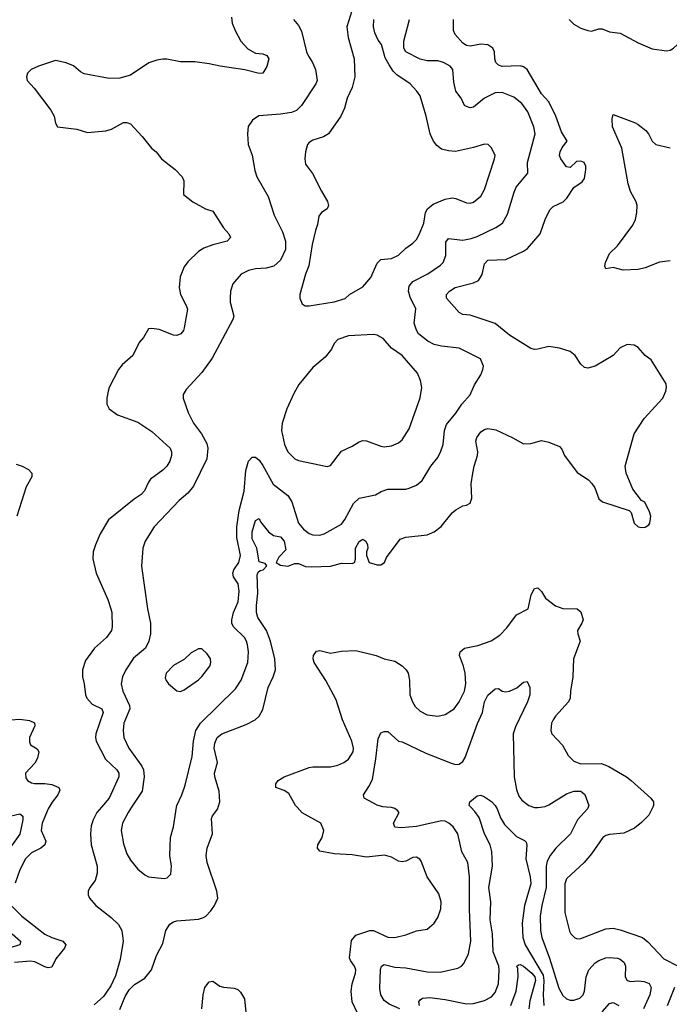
# Model space of a CAD drawing. Header units: inches. Extents: x 2001573 to 2220545, y 644482 to 846830.
# Tile 390 of 656: x 2073930 to 2077565, y 768896 to 774410. Entities that reach past the tile are written whole.
import ezdxf

# ---------------------------------------------------------------- set-up
doc = ezdxf.new("R2010")
doc.units = ezdxf.units.IN
doc.header["$MEASUREMENT"] = 0
doc.layers.add('C0776', color=7, linetype='Continuous')
doc.layers.add('C0777', color=7, linetype='Continuous')

msp = doc.modelspace()

# ---------------------------------------------------------------- linework, layer by layer
at = {"layer": 'C0776', "color": 5}
for points, elevation in [([(2074095.2, 770000), (2074089.6, 769990), (2074055.3, 769910), (2074050.8, 769870), (2074076.1, 769810), (2074071.1, 769790), (2074048.8, 769771.2), (2073995.8, 769744.2), (2073963, 769710), (2073931.5, 769650), (2073905, 769575)], 380), ([(2074387.2, 770000), (2074361.4, 769970), (2074340.9, 769930), (2074330, 769895.1), (2074326, 769850), (2074329.5, 769790), (2074362.7, 769670), (2074363.6, 769630), (2074351.6, 769590), (2074322, 769550), (2074313.7, 769530), (2074313.4, 769510), (2074321.1, 769490), (2074356, 769450), (2074442.5, 769382.5), (2074483, 769343), (2074502.3, 769310), (2074508.6, 769250), (2074492.3, 769147.7), (2074465.1, 769054.9), (2074439.6, 769000.4), (2074399.7, 768940.3), (2074346.7, 768893.3)], 420), ([(2074490, 768866.8), (2074519.4, 768940.6), (2074543.1, 768976.9), (2074572.1, 769007.9), (2074630, 769043.1), (2074668.3, 769090), (2074695.1, 769170), (2074730, 769237.3), (2074746.8, 769310), (2074770, 769345.2), (2074790, 769358), (2074810, 769363.8), (2074930, 769372.3), (2074957.7, 769382.3), (2074971.3, 769390), (2074999.8, 769420.2), (2075020.5, 769450), (2075038.9, 769490), (2075033.7, 769530), (2074979.8, 769690), (2074972.8, 769730), (2074978.7, 769770), (2075008.8, 769850), (2075003.9, 769936.1), (2075008.6, 769951.4), (2075037.8, 769990), (2075040.6, 770000)], 420), ([(2074555.9, 770000), (2074536.1, 769970), (2074505.2, 769910), (2074498, 769870), (2074510, 769794.8), (2074530, 769738), (2074550, 769703), (2074590, 769653.4), (2074630, 769620.7), (2074650, 769610.6), (2074738.6, 769601.4), (2074755.1, 769604.9), (2074775.9, 769624.1), (2074779.6, 769670), (2074769.7, 769729.7), (2074774.5, 769830), (2074789.8, 769890.2), (2074808.1, 770000)], 440), ([(2075822.5, 768842.5), (2075789.8, 768910), (2075784.5, 768970), (2075790.8, 769010), (2075809.8, 769070), (2075810.8, 769090), (2075804, 769110), (2075781.4, 769141.4), (2075776.2, 769156.2), (2075786.6, 769253.4), (2075810, 769282.6), (2075890, 769309.2), (2075910, 769309.2), (2075990, 769272.7), (2076029.7, 769270.3), (2076090, 769285.7), (2076150, 769308.4), (2076210, 769317.1), (2076250, 769350.4), (2076270, 769382), (2076286.9, 769430), (2076288, 769470), (2076274.9, 769514.9), (2076209.8, 769609.8), (2076177.1, 769697.1), (2076169.6, 769709.6), (2076150, 769719.5), (2076130, 769717.6), (2076090, 769698), (2076070, 769694.3), (2076050, 769697.4), (2076010, 769720.4), (2075971.4, 769731.4), (2075870, 769720.8), (2075790, 769734), (2075690, 769739.5), (2075610, 769754), (2075595.6, 769770), (2075598.9, 769790), (2075621.6, 769830), (2075632.3, 769870), (2075615.1, 769910), (2075510, 769968.3), (2075481.7, 770000)], 380), ([(2076056.8, 768870), (2075997.8, 768897.8), (2075970, 768918.4), (2075950.6, 768950), (2075945.4, 768985.4), (2075948.5, 769091.5), (2075955.1, 769110), (2075970, 769119.1), (2076030, 769104.1), (2076090, 769100.2), (2076210, 769078.2), (2076283.6, 769076.4), (2076381.8, 769098.2), (2076401.6, 769110), (2076415.3, 769124.7), (2076441.1, 769178.9), (2076454.5, 769250), (2076447.5, 769427.5), (2076446.5, 769610), (2076437.2, 769690), (2076404.5, 769750), (2076381.5, 769850), (2076356.2, 769890), (2076331.3, 769911.3), (2076310, 769921), (2076290, 769923.9), (2076150, 769892.1), (2076065.2, 769885.2), (2076028.5, 769888.5), (2076022.4, 769910), (2076053, 769970), (2076043.1, 769983.1), (2076030, 769992.4), (2076010, 769997.7), (2075982.9, 770000)], 360), ([(2076167.4, 768890), (2076164.2, 768910), (2076170, 768920.4), (2076183.7, 768930), (2076225.6, 768934.4), (2076310, 768923.6), (2076430, 768899.5), (2076470, 768901.5), (2076530, 768917.8), (2076570, 768937.6), (2076590, 768961.7), (2076608.5, 769010), (2076613.6, 769090), (2076610.4, 769110), (2076578.8, 769190), (2076575.3, 769290), (2076562.4, 769370), (2076566.1, 769470), (2076555.6, 769550), (2076575.8, 769670), (2076571.7, 769751.7), (2076562.7, 769790), (2076530.8, 769850), (2076501.8, 769941.8), (2076476.8, 769976.8), (2076454.7, 770000)], 340), ([(2076597.1, 770000), (2076602.7, 769990), (2076619.6, 769939.6), (2076643.7, 769903.7), (2076710, 769836.5), (2076754.4, 769814.4), (2076764.2, 769804.2), (2076767.4, 769787.4), (2076762.1, 769710), (2076786.4, 769610), (2076790.1, 769570), (2076754.1, 769450), (2076742.3, 769350), (2076745.9, 769270), (2076759, 769230), (2076858.6, 769058.6), (2076863.6, 769030), (2076859.3, 768950), (2076862.4, 768890)], 340), ([(2076805.2, 770000), (2076810, 769998.2), (2076830, 769997.5), (2076845, 770000)], 360), ([(2077110.7, 770000), (2077106.5, 769990), (2077051.1, 769930), (2077011.9, 769850), (2076930, 769769.8), (2076898.4, 769730), (2076882.4, 769697.6), (2076875.9, 769670), (2076875.8, 769550), (2076851.1, 769450), (2076841.7, 769390), (2076844.6, 769310), (2076851.9, 769270), (2076894.3, 769154.3), (2076946.4, 768986.4), (2076970, 768945.5), (2076990, 768927.2), (2077010, 768919.3), (2077030, 768918.9), (2077064.7, 768930), (2077082.2, 768950), (2077089.8, 768970), (2077098.9, 769050), (2077114.8, 769090), (2077150, 769129.2), (2077170, 769141.8), (2077210, 769157.3), (2077230, 769159), (2077274.5, 769154.5), (2077290, 769148.7), (2077311.8, 769130), (2077320.3, 769110), (2077317.7, 769050), (2077328.7, 769028.7), (2077350, 769023.6), (2077390, 769028.2), (2077424.7, 769024.7), (2077452.7, 769012.7), (2077463.2, 768990), (2077456, 768950), (2077419.9, 768870)], 360), ([(2077472.1, 770000), (2077450, 769955.1), (2077410, 769914), (2077370, 769883.1), (2077310, 769854.8), (2077230, 769847.3), (2077210, 769841.7), (2077192.4, 769830), (2077130, 769738), (2077089.4, 769690.6), (2076990, 769598), (2076979.7, 769570), (2076981.3, 769410), (2077006, 769306), (2077014.9, 769290), (2077034.8, 769270), (2077050, 769263.7), (2077070, 769264.6), (2077210, 769319), (2077250, 769322.4), (2077290, 769314), (2077414.2, 769270), (2077445.8, 769245.8), (2077533.6, 769150), (2077615.2, 769110)], 380), ([(2073850, 769944.3), (2073930, 769962.4), (2073947.2, 769950), (2073946.7, 769930), (2073930.6, 769849.4), (2073874.1, 769770)], 360), ([(2073882, 769450), (2073942, 769390), (2074070, 769289.5), (2074110, 769269.6), (2074172, 769250), (2074187.2, 769230), (2074180.9, 769210), (2074131.8, 769150), (2074110, 769103.8), (2074090, 769100.2), (2074070, 769105.9), (2074013.6, 769133.6), (2073990, 769138.4), (2073900.5, 769130)], 380), ([(2073887.1, 769290), (2073934.6, 769250), (2073934.3, 769245.7), (2073930.4, 769230), (2073868.7, 769210)], 360), ([(2076678.4, 768890), (2076707.2, 768970), (2076719.4, 769050), (2076717, 769097), (2076712, 769110), (2076721.8, 769118.2), (2076730, 769118.5), (2076750, 769109.2), (2076795.8, 769070), (2076812.4, 769050), (2076816.1, 769030), (2076784, 768916), (2076778.1, 768870)], 320), ([(2074949.9, 768870), (2074957.4, 768950), (2074966.5, 768990), (2074990, 769022), (2075010, 769025.3), (2075050, 768998.6), (2075070, 768992), (2075130, 768986.2), (2075150, 768978.5), (2075164.7, 768964.7), (2075187.1, 768927.1), (2075195.9, 768850)], 380), ([(2077593.3, 768990), (2077552.5, 768887.5)], 380), ([(2077190, 768854.1), (2077230, 768901), (2077250, 768905.9), (2077282.2, 768890)], 340)]:
    msp.add_lwpolyline(points, dxfattribs=dict(at, elevation=elevation))
at = {"layer": 'C0777', "color": 5}
for points, elevation in [([(2075798.4, 774490), (2075760.7, 774370), (2075767.7, 774310), (2075802, 774190), (2075804.4, 774090), (2075790.9, 774029.1), (2075762.3, 773970), (2075746.6, 773913.4), (2075726.7, 773870), (2075657.1, 773770), (2075630, 773752.8), (2075570, 773735.1), (2075550, 773722), (2075541.3, 773710), (2075528.8, 773670), (2075525.7, 773630), (2075530, 773601), (2075568.9, 773548.9), (2075618, 773450), (2075652.5, 773392.5), (2075658.7, 773370), (2075650.3, 773349.7), (2075618.4, 773330), (2075604.7, 773310), (2075597.1, 773262.9), (2075585.2, 773230), (2075567.2, 773150), (2075548.6, 773031.4), (2075530, 772985.2), (2075498, 772870), (2075498, 772850), (2075510, 772818), (2075528.2, 772808.2), (2075550, 772806.7), (2075690, 772830.2), (2075751, 772849), (2075775.1, 772870), (2075850, 772912.9), (2075894.4, 772965.6), (2075930, 773046), (2075950, 773066), (2076010, 773072.4), (2076049.8, 773090.2), (2076090, 773130.4), (2076130, 773157.6), (2076150, 773179.5), (2076167.4, 773210), (2076191.6, 773270), (2076201.6, 773330), (2076212.8, 773350), (2076242.8, 773377.2), (2076310, 773404.9), (2076350, 773411.6), (2076370, 773408.9), (2076430, 773384.9), (2076450, 773382.7), (2076470, 773387.9), (2076510, 773421.1), (2076530, 773458), (2076587.7, 773630), (2076589.8, 773650), (2076570, 773692.7), (2076551.1, 773711.1), (2076530, 773712.8), (2076470, 773694), (2076367.9, 773672.1), (2076330, 773675.1), (2076290, 773685.3), (2076264.9, 773704.9), (2076245.3, 773730), (2076227.7, 773770), (2076204.5, 773870), (2076170, 773983.7), (2076153, 774010), (2076115.8, 774050), (2076041, 774101), (2076020.5, 774120.5), (2075996.6, 774156.6), (2075975.2, 774195.2), (2075953.7, 774270), (2075935.3, 774295.3), (2075916.4, 774336.4), (2075909.7, 774370), (2075910.8, 774410.8)], 460), ([(2075115.3, 774424.7), (2075119.6, 774390), (2075134.7, 774350), (2075166.5, 774290), (2075207.1, 774247.1), (2075250, 774221.7), (2075290, 774217.7), (2075312.4, 774210), (2075323.6, 774190), (2075313.4, 774146.6), (2075290.2, 774109.8), (2075270, 774108.4), (2075189.8, 774129.8), (2075051.1, 774148.9), (2074990, 774162.4), (2074910, 774173.1), (2074830, 774173.5), (2074752.3, 774187.7), (2074730, 774187.8), (2074697.3, 774182.7), (2074652.4, 774167.6), (2074550, 774098.4), (2074490, 774082.4), (2074430, 774079.6), (2074290, 774106.6), (2074270, 774117.2), (2074230, 774151.6), (2074190, 774167.6), (2074130, 774182), (2074034.8, 774150), (2073994, 774130), (2073973.4, 774110), (2073968, 774090), (2073970.7, 774070), (2074010, 774026.8), (2074103.4, 773903.4), (2074122, 773870), (2074130.7, 773830.7), (2074142, 773810), (2074250, 773797.3), (2074310, 773777.3), (2074412.7, 773787.3), (2074442.9, 773797.1), (2074510, 773833.4), (2074530, 773833.4), (2074550, 773826.8), (2074616.1, 773756.1), (2074667.7, 773690), (2074693.4, 773670), (2074724, 773630), (2074800.7, 773570), (2074838.8, 773530), (2074847.7, 773507.7), (2074846, 773430), (2074898.8, 773390), (2074970, 773350.4), (2075010, 773338.4), (2075070, 773244.4), (2075100.4, 773210), (2075110.4, 773190), (2075091.2, 773168.8), (2075010, 773149.7), (2074960.7, 773130), (2074930, 773111.5), (2074870, 773054), (2074850, 773026), (2074827, 772970), (2074822.7, 772910), (2074828.9, 772870), (2074862, 772810), (2074868.9, 772788.9), (2074850, 772684), (2074846, 772670), (2074832, 772650), (2074810, 772641.7), (2074790, 772644), (2074710, 772675.6), (2074670, 772681.2), (2074650, 772678), (2074622.8, 772630), (2074598, 772602), (2074563.8, 772530), (2074503.9, 772476.1), (2074482, 772450), (2074430.4, 772350), (2074424.4, 772330), (2074417.1, 772290), (2074417.1, 772257.1), (2074430.7, 772230), (2074476.5, 772196.5), (2074590, 772155.6), (2074670, 772103.8), (2074771.6, 772010), (2074779.6, 771990), (2074779, 771970), (2074770, 771938), (2074752.9, 771910), (2074730, 771887.4), (2074662.5, 771837.5), (2074650, 771820.5), (2074628.1, 771771.9), (2074610, 771751), (2074570, 771725), (2074427.7, 771610), (2074380.8, 771530), (2074353.4, 771470), (2074341.5, 771430), (2074339.1, 771390), (2074357.6, 771310), (2074422.7, 771162.7), (2074439.7, 771110), (2074444.7, 771090), (2074447.5, 771010), (2074442.9, 770990), (2074416.2, 770950), (2074348.7, 770890), (2074298.4, 770821.6), (2074281.1, 770770), (2074281.7, 770730), (2074291.4, 770690), (2074297.3, 770630), (2074305.5, 770610), (2074336.2, 770576.2), (2074390.1, 770550.1), (2074397.7, 770530), (2074356.6, 770410), (2074354.2, 770390), (2074358.2, 770370), (2074410, 770269.2), (2074474.1, 770210), (2074484.1, 770190), (2074485.1, 770170), (2074430.1, 770049.9), (2074387.2, 770000)], 420), ([(2075462, 774410), (2075490, 774376.5), (2075506.3, 774346.3), (2075534.6, 774230), (2075545.2, 774205.2), (2075569.1, 774170), (2075584.7, 774130), (2075594, 774070), (2075587.2, 774050), (2075506.3, 773930), (2075478.9, 773901.1), (2075450.7, 773890), (2075390, 773880.5), (2075268.8, 773871.2), (2075233.3, 773846.7), (2075208.8, 773811.2), (2075203.8, 773770), (2075208.5, 773710), (2075230.2, 773650.2), (2075245.3, 773565.3), (2075257.7, 773530), (2075320.4, 773420.4), (2075354.4, 773314.4), (2075401.2, 773221.2), (2075417.7, 773170), (2075417.1, 773122.9), (2075390, 773063), (2075352.2, 773030), (2075310, 773017.7), (2075250, 773015), (2075210, 773005.8), (2075170, 772984), (2075122.6, 772930), (2075110.2, 772890), (2075106.7, 772850), (2075107.4, 772827.4), (2075128.9, 772750), (2075122.6, 772730), (2075006, 772514), (2074950, 772434.5), (2074860.7, 772339.3), (2074844.9, 772310), (2074844.9, 772290), (2074872.2, 772210), (2074903.1, 772150), (2074946.5, 772090), (2074976.2, 772036.2), (2074982.2, 772010), (2074977.6, 771950), (2074902.4, 771797.6), (2074870, 771759.1), (2074822, 771718), (2074681.7, 771570), (2074632.4, 771490), (2074619.7, 771450), (2074611.4, 771350), (2074644.5, 771110), (2074662.5, 771030), (2074661.8, 770970), (2074652.9, 770930), (2074633.4, 770890), (2074566.3, 770833.7), (2074523.5, 770770), (2074504.5, 770730), (2074498.2, 770690), (2074506.2, 770650), (2074544.4, 770570), (2074546, 770550), (2074512.4, 770470), (2074508.6, 770430), (2074512.7, 770390), (2074539.7, 770330), (2074614.2, 770230), (2074622.8, 770210), (2074626.2, 770170), (2074615.2, 770090), (2074555.9, 770000)], 440), ([(2074808.1, 770000), (2074809.8, 770010), (2074838, 770070), (2074856.2, 770123.8), (2074895.9, 770284.1), (2074902.8, 770370), (2074915.7, 770430), (2074941.8, 770470), (2075137.7, 770662.3), (2075168.6, 770711.4), (2075206.5, 770810), (2075210.7, 770870), (2075205.5, 770910), (2075198.2, 770930), (2075187, 770950), (2075126, 771010), (2075117.4, 771030), (2075116.1, 771050), (2075126, 771090), (2075151.6, 771150), (2075158.1, 771210), (2075151.6, 771250), (2075126, 771290), (2075123, 771310), (2075128.5, 771330), (2075155.2, 771370), (2075165.6, 771410), (2075144.2, 771510), (2075144.2, 771570), (2075157.9, 771662.1), (2075186.5, 771770), (2075195.6, 771884.4), (2075210, 771938), (2075230, 771960.4), (2075250, 771960.4), (2075270, 771942.4), (2075290, 771913.7), (2075348.8, 771808.8), (2075430, 771744.6), (2075452.7, 771710), (2075489.3, 771590), (2075517.6, 771557.6), (2075550, 771533.1), (2075570, 771525.2), (2075610, 771523.1), (2075633.2, 771530), (2075730, 771585.2), (2075750, 771610.3), (2075798.6, 771701.4), (2075830, 771730.2), (2075921.2, 771750), (2075952.1, 771767.9), (2075990, 771781.7), (2076090, 771781.7), (2076110, 771785.7), (2076150, 771803.1), (2076183, 771830), (2076229.7, 771910), (2076270, 771958), (2076287.3, 771992.7), (2076299, 772030), (2076307, 772110), (2076317.4, 772142.6), (2076370, 772206), (2076403.8, 772256.2), (2076451.5, 772308.5), (2076474.3, 772365.7), (2076510, 772421), (2076522, 772450), (2076524.5, 772470), (2076509, 772510), (2076389.3, 772570), (2076290, 772580.7), (2076250, 772590.5), (2076213.1, 772610), (2076162, 772650), (2076149.6, 772670.4), (2076136.9, 772710), (2076146.6, 772790), (2076115.8, 772855.8), (2076105.2, 772890), (2076110, 772918.3), (2076130, 772944.2), (2076213.8, 772986.2), (2076285.6, 773034.4), (2076299.7, 773050), (2076314.8, 773090), (2076315.3, 773164.7), (2076330, 773184.2), (2076410, 773175.3), (2076456.2, 773183.8), (2076490, 773195.1), (2076594.7, 773245.3), (2076632.3, 773270), (2076660.2, 773319.8), (2076696.1, 773443.9), (2076708.2, 773471.8), (2076773.7, 773550), (2076772.2, 773610), (2076814.1, 773770), (2076807.8, 773810), (2076773.7, 773893.7), (2076739.7, 773939.7), (2076695.4, 773975.4), (2076630, 774001.4), (2076590, 773999.6), (2076531.4, 773970), (2076470, 773919.2), (2076450, 773916.8), (2076430, 773923.1), (2076419.6, 773930), (2076401.1, 773970), (2076369.9, 774009.9), (2076359.3, 774059.3), (2076353.8, 774130), (2076339.2, 774150), (2076300.7, 774170), (2076270, 774179.4), (2076210, 774178.5), (2076170, 774188.4), (2076091.2, 774230), (2076080.3, 774250), (2076080.2, 774290), (2076110.8, 774410)], 440), ([(2075040.6, 770000), (2075049.1, 770030), (2075046.5, 770090), (2075021.6, 770170), (2075020.8, 770190), (2075037.6, 770250), (2075018.3, 770330), (2075021.3, 770358.7), (2075035.8, 770390), (2075060.4, 770410), (2075197.5, 770462.5), (2075248.2, 770490), (2075270.6, 770509.4), (2075290, 770547.7), (2075320.7, 770670), (2075348.9, 770730), (2075360.6, 770770), (2075357.3, 770830), (2075333.1, 770930), (2075310.4, 770990), (2075263.1, 771063.1), (2075255.4, 771090), (2075254.2, 771130), (2075261.7, 771198.3), (2075258.7, 771301.3), (2075264.2, 771315.8), (2075275, 771325), (2075292.5, 771330), (2075312.4, 771352.4), (2075304, 771364), (2075270, 771373.2), (2075256.2, 771450), (2075230, 771502.7), (2075230, 771541), (2075250, 771606), (2075270, 771617.3), (2075278.3, 771598.3), (2075322.3, 771542.3), (2075350, 771522), (2075390, 771513.4), (2075410, 771490.4), (2075418.5, 771441.5), (2075380.3, 771399.7), (2075364.9, 771370), (2075390, 771355.3), (2075430, 771350.3), (2075470, 771364.6), (2075490, 771364.6), (2075530, 771347.1), (2075565.1, 771345.1), (2075670, 771349.5), (2075730, 771366.7), (2075790, 771364.9), (2075804, 771370), (2075808.4, 771388.4), (2075809.7, 771450), (2075830, 771487.3), (2075850, 771500.7), (2075866, 771490), (2075876, 771470), (2075878, 771450), (2075871.3, 771430), (2075871, 771410), (2075884.7, 771370), (2075930, 771356.9), (2075950, 771357.8), (2075970.6, 771370), (2075981.7, 771398.3), (2076058.6, 771501.4), (2076090, 771512.4), (2076210, 771525.3), (2076250, 771542.4), (2076287.6, 771572.4), (2076350, 771648), (2076370, 771666), (2076410, 771687.7), (2076430, 771690.6), (2076450, 771702.8), (2076459.6, 771730), (2076456.1, 771810), (2076465.1, 771870), (2076472.3, 771910), (2076492.3, 771970), (2076493.1, 771990), (2076483.1, 772050), (2076487.1, 772070), (2076510, 772101.3), (2076530, 772114.9), (2076550, 772120.3), (2076593.9, 772113.9), (2076690, 772068.9), (2076750, 772034.6), (2076790, 772036.5), (2076850, 772054), (2076890, 772043.8), (2076950, 772019.1), (2076964.4, 772004.4), (2076978, 771970), (2077050, 771874.8), (2077112.3, 771832.3), (2077132.4, 771812.4), (2077148.2, 771788.2), (2077170, 771726.8), (2077192, 771710), (2077340.7, 771660.7), (2077350.8, 771650), (2077368.2, 771590), (2077390, 771570.7), (2077410, 771565.5), (2077430, 771568), (2077450, 771580.7), (2077456.2, 771590), (2077462, 771630), (2077454.5, 771654.5), (2077428.7, 771708.7), (2077410, 771718), (2077361.5, 771781.5), (2077324.5, 771870), (2077318.4, 771910), (2077368, 772090), (2077423.6, 772176.4), (2077529.5, 772290), (2077545.6, 772330), (2077549.6, 772350), (2077547, 772370), (2077464.4, 772504.4), (2077429.8, 772529.8), (2077390, 772574.5), (2077367.7, 772587.7), (2077330, 772591.5), (2077290, 772571.8), (2077250, 772529.6), (2077150, 772469.6), (2077110, 772458), (2077090, 772462.7), (2077070, 772481.2), (2077037.6, 772530), (2077010, 772551.5), (2076950.9, 772570.9), (2076890, 772579.7), (2076830, 772564.8), (2076810, 772563.5), (2076790, 772568.5), (2076670, 772642.7), (2076590, 772707.7), (2076450, 772754.4), (2076410, 772759.7), (2076390, 772769.6), (2076318, 772850), (2076317.4, 772870), (2076335.8, 772890), (2076366.3, 772910), (2076470, 772936), (2076496.9, 772950), (2076517.8, 772982.2), (2076530, 773042.8), (2076550, 773063.1), (2076650, 773066.6), (2076750, 773113.1), (2076771.7, 773128.3), (2076842.6, 773210), (2076870, 773290.6), (2076895.6, 773344.4), (2076915.8, 773364.2), (2076971, 773389), (2076990.9, 773410), (2077030, 773470.8), (2077078, 773502), (2077090, 773521), (2077098.7, 773570), (2077098.2, 773590), (2077089.5, 773610), (2077070, 773617.8), (2077045.1, 773614.9), (2077010, 773582.7), (2076990, 773586), (2076957.6, 773630), (2076949.7, 773650), (2076953.6, 773670), (2076965.4, 773694.6), (2076993.6, 773730), (2076962, 773782), (2076930, 773868.7), (2076890.7, 773950), (2076850, 773995.4), (2076770, 774131.6), (2076750, 774146), (2076730.4, 774150.4), (2076630, 774147.9), (2076610, 774154.5), (2076594.5, 774170), (2076588.7, 774190), (2076587.1, 774230), (2076577.7, 774250), (2076550, 774268.2), (2076510, 774272.4), (2076450, 774261.5), (2076430, 774265.5), (2076410, 774279.1), (2076366.8, 774326.8), (2076356.8, 774350), (2076357.2, 774410)], 420), ([(2077003.8, 774410), (2077030, 774385), (2077070, 774362.3), (2077110, 774348.2), (2077130, 774346), (2077170, 774358.2), (2077190, 774358.2), (2077230, 774341.8), (2077290, 774333.8), (2077390, 774279.2), (2077470, 774245.7), (2077550, 774235.8), (2077570, 774239.5), (2077589.3, 774250), (2077632.3, 774290), (2077752.8, 774367.2), (2077767.3, 774390), (2077769.6, 774410)], 420), ([(2077570, 773059), (2077510, 773052.5), (2077430, 773019.5), (2077390, 773009.9), (2077307.8, 773007.8), (2077250, 773022), (2077210, 773014), (2077205.1, 773030), (2077207.7, 773050), (2077230, 773100.3), (2077276.1, 773143.9), (2077360.7, 773259.3), (2077375.3, 773290), (2077383.8, 773330), (2077385, 773370), (2077379, 773390), (2077347.3, 773447.3), (2077334.9, 773490), (2077299.9, 773690), (2077248, 773810), (2077245.9, 773854.1), (2077250, 773878), (2077370, 773834.4), (2077390, 773823.2), (2077434, 773790), (2077449.2, 773770), (2077468.6, 773728.6), (2077490, 773710.3), (2077570, 773692)], 380), ([(2073910, 771921.3), (2073942.8, 771910), (2073978.8, 771890), (2073997.3, 771870), (2073998, 771850), (2073965.3, 771794.7), (2073914, 771630)], 380), ([(2075481.7, 770000), (2075472.8, 770010), (2075435.9, 770075.9), (2075410, 770094.2), (2075363.7, 770110), (2075362.4, 770130), (2075376.9, 770150), (2075410, 770169.1), (2075550, 770222.3), (2075570, 770225.9), (2075670, 770225.2), (2075710, 770234.7), (2075744.2, 770250), (2075770, 770269.1), (2075795.5, 770310), (2075797.1, 770330), (2075788.2, 770370), (2075735.6, 770490), (2075700.5, 770600.5), (2075642.2, 770710), (2075577.6, 770810), (2075571.2, 770830), (2075573.3, 770850), (2075590, 770873), (2075610, 770877.6), (2075670, 770862.6), (2075730, 770874.4), (2075810, 770877.6), (2075924.7, 770850), (2075970.3, 770830.3), (2076030, 770817), (2076070, 770792), (2076091.7, 770770), (2076103.6, 770750), (2076111.2, 770711.2), (2076113.7, 770630), (2076127.2, 770590), (2076143.7, 770563.7), (2076170, 770538), (2076210, 770517.2), (2076270, 770509.2), (2076310, 770519.7), (2076360.4, 770550), (2076389.9, 770590.1), (2076418.5, 770650), (2076425.9, 770690), (2076423.2, 770750), (2076414, 770790), (2076391.8, 770850), (2076395.6, 770870), (2076419.6, 770890), (2076494.1, 770905.9), (2076567.6, 770932.4), (2076617, 770963), (2076656.3, 771003.7), (2076710, 771077), (2076775.1, 771110), (2076791.5, 771190), (2076810, 771224.9), (2076830, 771227.7), (2076850, 771207.3), (2076872.9, 771170), (2076927.4, 771127.4), (2076970, 771112.9), (2077050, 771111.5), (2077070, 771093), (2077082.6, 771050), (2077075.8, 771030), (2077051.8, 770990), (2077053.4, 770970), (2077066, 770930), (2077028.9, 770830), (2077026, 770730), (2077012.4, 770650), (2077010.2, 770610), (2077001.1, 770590), (2076928, 770510), (2076915.5, 770490), (2076906.7, 770470), (2076901.6, 770430), (2076907.7, 770410), (2076967.7, 770347.7), (2076999.5, 770290), (2077030, 770257.4), (2077070, 770242.6), (2077184.9, 770244.9), (2077227.6, 770227.6), (2077326, 770170), (2077352.2, 770150), (2077462.4, 770050), (2077475.8, 770030), (2077477, 770010), (2077472.1, 770000)], 380), ([(2075982.9, 770000), (2075961.8, 770001.8), (2075930, 770011.2), (2075858, 770050), (2075854, 770070), (2075884.5, 770115.5), (2075904, 770156), (2075923.7, 770270), (2075936.3, 770383.7), (2075950, 770416), (2075970, 770424), (2075990, 770423), (2076050, 770370.4), (2076070, 770365.7), (2076202.2, 770302.2), (2076350, 770244), (2076370, 770238.3), (2076390, 770241.7), (2076410, 770256), (2076422, 770278), (2076491.7, 770468.3), (2076520.6, 770530), (2076530.8, 770590), (2076550, 770627.2), (2076590, 770662.4), (2076610, 770663.8), (2076630, 770650.5), (2076650, 770646), (2076670, 770650.4), (2076711, 770669), (2076750, 770700.7), (2076770, 770704), (2076784.9, 770670), (2076785.2, 770630), (2076772.2, 770590), (2076704.3, 770450), (2076691.8, 770410), (2076696.8, 770170), (2076710, 770099.1), (2076722.5, 770062.5), (2076739.6, 770039.6), (2076778.4, 770010), (2076805.2, 770000)], 360), ([(2073830, 770485), (2073930, 770492.9), (2073985.4, 770485.4), (2074012.1, 770472.1), (2074015, 770455), (2073985, 770390), (2073985.1, 770365.1), (2073990.3, 770350), (2074027.5, 770327.5), (2074037.5, 770310), (2074030, 770275.1), (2074014.2, 770245.8), (2073961.7, 770190), (2073964.2, 770164.2), (2073972.7, 770150), (2073996.7, 770136.7), (2074012.1, 770132.1), (2074070, 770132.3), (2074110, 770126.2), (2074148.4, 770110), (2074154.7, 770094.7), (2074142.9, 770070), (2074111.4, 770028.6), (2074095.2, 770000)], 380), ([(2076454.7, 770000), (2076445.2, 770010), (2076449, 770030), (2076490, 770064), (2076510, 770066.8), (2076530, 770058.8), (2076570, 770032.4), (2076591.5, 770010), (2076597.1, 770000)], 340), ([(2076845, 770000), (2076870, 770004.2), (2076890, 770013), (2076990, 770075.6), (2077030, 770089.1), (2077070, 770090.2), (2077091.5, 770071.5), (2077114.9, 770010), (2077110.7, 770000)], 360)]:
    msp.add_lwpolyline(points, dxfattribs=dict(at, elevation=elevation))
at = {"layer": 'C0777', "color": 5, "elevation": 460}
for points in [[(2075910, 772646.9), (2075770, 772639.2), (2075710, 772618.2), (2075690, 772596.3), (2075675.1, 772564.9), (2075639.8, 772520.2), (2075570, 772461.5), (2075492.7, 772367.3), (2075464.2, 772315.8), (2075425.6, 772230), (2075398.5, 772150), (2075394.7, 772110), (2075411.3, 772030), (2075430, 771990.4), (2075470, 771950.3), (2075490, 771940.7), (2075650, 771908.2), (2075670, 771912.7), (2075730, 771992.7), (2075790, 772020.7), (2075830, 772045.5), (2075850, 772052.9), (2075870, 772051.7), (2075950, 772021.7), (2075970, 772018), (2076010, 772023.1), (2076050, 772040.3), (2076070, 772057.6), (2076110, 772119.1), (2076171.4, 772291.4), (2076180.5, 772350), (2076173.6, 772390), (2076155.1, 772430), (2076070, 772529.7), (2076009.9, 772569.9), (2075964, 772624), (2075930, 772642.6)], [(2074930, 770886.6), (2074890, 770864.5), (2074851.5, 770828.5), (2074790, 770793), (2074748.8, 770750), (2074744.8, 770724.8), (2074749, 770709), (2074763, 770690), (2074810, 770651), (2074830, 770647.7), (2074850, 770656.3), (2074930, 770714), (2074950, 770732.4), (2074993.7, 770790), (2074999.1, 770810), (2074996.9, 770830), (2074978.9, 770858.9), (2074950, 770886)]]:
    msp.add_lwpolyline(points, close=True, dxfattribs=at)

doc.saveas('drawing.dxf')
